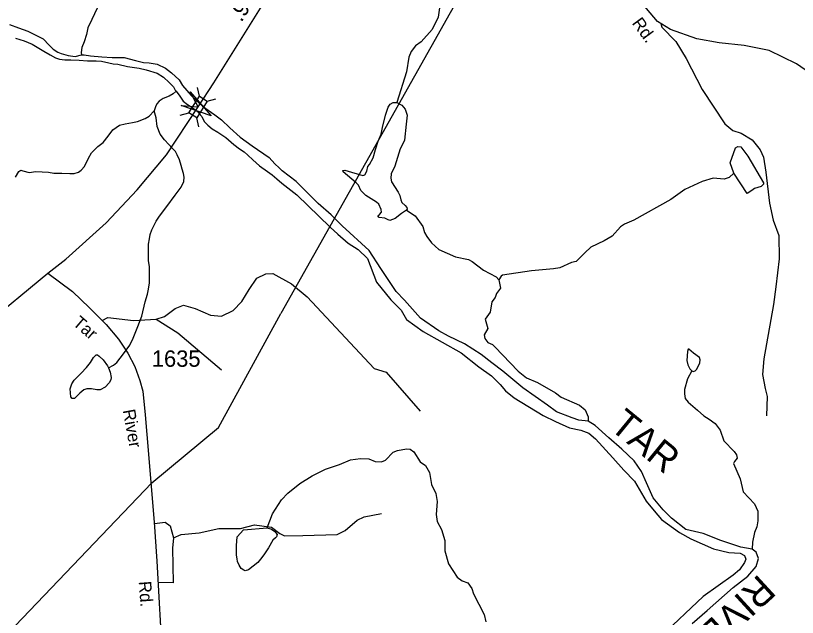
# Model space of a CAD drawing. Extents: x 2056842 to 2160602, y 826753 to 1016856.
# Drawn here: x 2108683 to 2114653, y 895755 to 900351 of the extents above; entities that cross this region are included whole.
import ezdxf

# ---------------------------------------------------------------- set-up
doc = ezdxf.new("R2010")
doc.units = 0
for name, color, linetype in [('Exist Hydrographic Creek Single Shore', 7, 'Continuous'), ('Exist Hydrographic Misc Water Feature', 7, 'Continuous'), ('Exist Hydrographic River Shore', 7, 'Continuous'), ('Exist Hydrographic River Shore Label', 7, 'Continuous'), ('Exist Road Non-System Type 51', 7, 'Continuous'), ('Exist Road Primary US Attributed', 7, 'Continuous'), ('Exist Road Primary US Mileage Hundredths English Label', 7, 'Continuous'), ('Exist Road Primary US Structure Standard Bridge CELL', 7, 'Continuous'), ('Exist Road Secondary Structure Standard Bridge Attributed CELL', 7, 'Continuous'), ('Exist Road Secondary Type 51 Attributed', 7, 'Continuous'), ('Exist Road Secondary Type 51 Label', 7, 'Continuous'), ('Exist Road Secondary Type 51 Number Label', 7, 'Continuous'), ('Exist Utilities Telephone Line', 7, 'Continuous')]:
    doc.layers.add(name, color=color, linetype=linetype)

msp = doc.modelspace()

# ---------------------------------------------------------------- linework, layer by layer
at = {"layer": 'Exist Hydrographic Creek Single Shore'}
for points in [[(2109305.5, 900408.3), (2109266, 900320.7), (2109234.8, 900258.8), (2109225, 900206.7), (2109207.1, 900150.8), (2109189.3, 900106.7), (2109183.4, 900070.7), (2109187.5, 900050.7)], [(2110713.3, 896653.2), (2110761.2, 896703.4), (2110852.9, 896777.8), (2110948.5, 896836.2), (2111049.6, 896887.8), (2111155.6, 896923.1), (2111240, 896959.4), (2111316.1, 896967.7), (2111380.1, 896966), (2111428.1, 896946.3), (2111476.1, 896942.5), (2111508, 896954.6), (2111565.9, 897016.8), (2111599.5, 897029)], [(2111599.5, 897029), (2111667.6, 897041.2), (2111695.5, 897039.4), (2111723.8, 897019.5), (2111772.1, 896943.7), (2111814, 896914), (2111844.3, 896862.1), (2111858.9, 896770.2), (2111893.1, 896700.3), (2111901.4, 896640.4), (2111893.7, 896540.3), (2111901.9, 896488.4), (2111934.3, 896426.5), (2111960.6, 896342.6), (2111961, 896262.8), (2111989.3, 896162.8), (2112053.9, 896061.2), (2112092, 896033.3), (2112136.1, 896017.5), (2112166.3, 895975.7), (2112180.2, 895933.8), (2112261, 895778.1), (2112273.3, 895720.2)]]:
    msp.add_lwpolyline(points, dxfattribs=at)
at = {"layer": 'Exist Hydrographic Misc Water Feature'}
for points in [[(2111922.9, 900428), (2111909.1, 900339.9), (2111862.9, 900244.4), (2111779.8, 900151.9), (2111736.1, 900119.2), (2111704.3, 900077), (2111684.6, 900033.1), (2111669, 899921), (2111593.9, 899686.5)], [(2109910.3, 899773), (2109886.3, 899752.9), (2109856.3, 899734.8), (2109810.2, 899718.7), (2109794.2, 899708.6), (2109778.6, 899696.6), (2109762.6, 899678.5), (2109752.6, 899654.4), (2109740.5, 899624.4)], [(2111668.7, 898866), (2111629.2, 898840.1), (2111581.4, 898802.6), (2111539.9, 898787.1), (2111523.3, 898793.3), (2111503.5, 898803.7), (2111458.9, 898808.9), (2111448.5, 898822.4), (2111462, 898832.8), (2111477.6, 898850.5), (2111474.4, 898869.2), (2111456.8, 898910.7), (2111438.1, 898926.3), (2111358.1, 898977.2), (2111318.6, 899015.7), (2111302, 899056.2), (2111284.4, 899073.9), (2111183.6, 899157.1), (2111181.5, 899168.5), (2111198.1, 899170.6), (2111247, 899156), (2111334.2, 899129), (2111350.8, 899135.2), (2111364.3, 899163.3), (2111371.6, 899197.6), (2111386.2, 899214.2), (2111414.2, 899264.3), (2111430.8, 899329.8), (2111452.6, 899393.2), (2111475.5, 899445.2), (2111485.9, 899497.1), (2111506.6, 899591.7), (2111528.5, 899653), (2111544, 899673.8), (2111566.9, 899686.3), (2111593.9, 899686.5)], [(2111593.9, 899686.5), (2111631.3, 899666.7), (2111658.3, 899636.6), (2111673.9, 899589.8), (2111664.5, 899521.2), (2111652.1, 899400.7), (2111638.6, 899366.4), (2111620.9, 899334.2), (2111579.4, 899202.2), (2111551.3, 899141.9), (2111547.2, 899110.7), (2111554.4, 899080.6), (2111605.3, 899001.6), (2111617.8, 898976.2), (2111624, 898944), (2111633.4, 898924.2), (2111658.3, 898900.3), (2111670.8, 898885.8), (2111672.8, 898873.3), (2111668.7, 898866)], [(2108682.2, 899117.2), (2108707.9, 899161.4), (2108721.8, 899171), (2108738.9, 899165.7), (2108785.8, 899151.8), (2108838.1, 899161.4), (2108934.2, 899156.1), (2108975.8, 899148.2), (2109035.5, 899147.1), (2109098.3, 899144.6), (2109130.3, 899144.6), (2109163.6, 899155.6), (2109184.9, 899171.7), (2109208.4, 899199.9), (2109240.4, 899261.8), (2109262.8, 899303.4), (2109309.8, 899352.5), (2109351.4, 899381.4), (2109389.8, 899429.4), (2109426.1, 899478.5), (2109475.2, 899513.6), (2109519, 899525.8), (2109575, 899533.9), (2109615, 899542.1), (2109672.8, 899564.2), (2109702.8, 899584.3), (2109740.5, 899624.4)], [(2109391.9, 897660.9), (2109430.4, 897682.2), (2109456.5, 897701.8), (2109506.1, 897767.7), (2109555.2, 897834.9), (2109581.9, 897888.5), (2109615.8, 897976.3), (2109647.6, 898056.4), (2109673.2, 898164.4), (2109689, 898224.5), (2109698.9, 898262.4), (2109704.8, 898310.4), (2109706.7, 898374.5), (2109704.4, 898434.5), (2109698.2, 898478.5), (2109698, 898542.4), (2109697.8, 898606.4), (2109705.8, 898646.5), (2109711.6, 898678.5), (2109723.5, 898714.5), (2109739.3, 898746.6), (2109755.3, 898780.6), (2109781.1, 898818.6), (2109838.7, 898892.9), (2109902.5, 898981), (2109948.6, 899041.1), (2109968.3, 899085.2), (2109970.3, 899116.1), (2109966, 899145.2), (2109956, 899177.2), (2109948, 899205.1), (2109933.9, 899249.1), (2109917.9, 899287.1), (2109903.5, 899313), (2109877.5, 899339), (2109853.5, 899366.7), (2109821.3, 899402.7), (2109787.2, 899446.6), (2109763, 899504.5), (2109756.9, 899570.5), (2109740.5, 899624.4)], [(2114168, 899148), (2114139.9, 899227.8), (2114181.3, 899340.1), (2114197.1, 899352.1), (2114221.1, 899348.2), (2114273.6, 899276.4)], [(2114273.6, 899276.4), (2114394.4, 899075), (2114394.4, 899063), (2114376.5, 899044.9), (2114326.5, 899030.8), (2114304.5, 899014.6)], [(2114168, 899148), (2114132.3, 899113.8), (2114094.4, 899101.7), (2114010.3, 899109.3), (2113926.2, 899085), (2113792.5, 899022.4), (2113687.1, 898947.9), (2113403.7, 898788.7), (2113331.8, 898758.4), (2113302, 898738.3), (2113238.3, 898666), (2113176.5, 898631.7), (2113074.6, 898583.2), (2113030.8, 898539), (2112963.1, 898472.8), (2112927.2, 898464.6), (2112839.2, 898424.2), (2112791.3, 898418.1), (2112621.5, 898401.4), (2112401.9, 898368.3), (2112389.8, 898360.3), (2112373.8, 898332.3)], [(2114304.5, 899014.6), (2114268.9, 898992.5), (2114168, 899148)], [(2111668.7, 898866), (2111735.2, 898822.4), (2111792.3, 898740.3), (2111804.3, 898693.7), (2111822.6, 898663.8), (2111858.9, 898615.9), (2111914.9, 898564.2), (2112041, 898508.7), (2112141.2, 898489.2), (2112169.3, 898473.3), (2112255.5, 898407.7), (2112353.9, 898356.1), (2112373.8, 898332.3)], [(2112373.8, 898332.3), (2112386.1, 898268.3), (2112354.3, 898228.2), (2112344.4, 898198.2), (2112320.5, 898166), (2112307.1, 898086), (2112269, 898033.8), (2112289.5, 897961.9), (2112261.8, 897911.8), (2112265.7, 897883.8), (2112288.1, 897854), (2112323.9, 897838.1), (2112342, 897820.1), (2112520.8, 897635), (2112585, 897585.2), (2112669.2, 897549.7), (2112805.6, 897470.2), (2112847.8, 897436.5), (2112988.1, 897377), (2113032, 897339.3), (2113056.4, 897287.4), (2113055.4, 897252.8)], [(2113845.8, 897637.8), (2113857.3, 897632.6), (2113871.8, 897637.8), (2113884.3, 897651.3), (2113908.2, 897699.1), (2113911.3, 897722), (2113905.1, 897738.6), (2113859.3, 897773.9), (2113824, 897804.1), (2113818.8, 897803), (2113813.6, 897785.4), (2113809.5, 897717.8), (2113815.7, 897684.6), (2113830.3, 897652.3), (2113845.8, 897637.8)], [(2109391.9, 897660.9), (2109404.7, 897626.7), (2109412.2, 897587.2), (2109410.1, 897570.1), (2109397.3, 897546.6), (2109367.4, 897513.5), (2109327.9, 897493.3), (2109304.4, 897492.2), (2109262.8, 897499.7), (2109227.6, 897500.7), (2109205.2, 897493.3), (2109174.3, 897467.6), (2109132.6, 897427.1), (2109115.6, 897427.1), (2109103.8, 897439.9), (2109099.6, 897500.7), (2109112.4, 897539.2), (2109130.5, 897565.9), (2109182.8, 897621.4), (2109225.5, 897663), (2109255.4, 897701.5), (2109277.8, 897741), (2109299.1, 897759.1), (2109307.6, 897760.2), (2109321.5, 897750.6), (2109352.5, 897721.7), (2109384.5, 897675.8), (2109391.9, 897660.9)], [(2113845.8, 897637.8), (2113813.6, 897576.5), (2113790.8, 897495.4), (2113791.8, 897461.1), (2113796, 897426.8), (2113819.8, 897398.8), (2113890.5, 897336.4), (2113939.3, 897294.8), (2113978.8, 897268.8), (2114024.5, 897234.5), (2114064, 897184.6), (2114092, 897104.6), (2114169.9, 897022.5), (2114188.6, 896996.9), (2114191.7, 896969.9), (2114172, 896946), (2114165.8, 896929.4), (2114215.6, 896813), (2114239.5, 896714.2), (2114324.7, 896622.8), (2114349.6, 896565.6), (2114349.6, 896492.9), (2114343.4, 896447.1), (2114324.7, 896402.2), (2114311.2, 896329.5), (2114308.1, 896275.4)], [(2110603, 896438.8), (2110644.5, 896544.8), (2110713.3, 896653.2)], [(2110603, 896438.8), (2110638.3, 896428.4), (2110663.2, 896411.8), (2110679.8, 896386.9), (2110674.5, 896369.8), (2110666.5, 896361.7), (2110648.5, 896343.7), (2110613.3, 896287.1), (2110579.2, 896233.4), (2110553.1, 896199.4), (2110533.2, 896175.3), (2110461.2, 896119.1), (2110437.3, 896111), (2110425.4, 896115), (2110405.3, 896129), (2110389.3, 896154.9), (2110377.4, 896182.8), (2110375.1, 896202.8), (2110371, 896230.8), (2110370.8, 896302.9), (2110374.5, 896370.8), (2110422.2, 896424.3), (2110603, 896438.8)]]:
    msp.add_lwpolyline(points, dxfattribs=at)
at = {"layer": 'Exist Hydrographic River Shore'}
for points in [[(2108636.5, 900283.5), (2108704.7, 900257.9), (2108776.2, 900232.3), (2108843.5, 900199.2), (2108893.6, 900174.7), (2108940.6, 900125.5), (2108969.3, 900095.9), (2109006.7, 900071.1), (2109030.2, 900061.5), (2109083.6, 900046.5), (2109139, 900040.1), (2109187.2, 900050.4)], [(2108682.3, 900178.9), (2108747.4, 900159.7), (2108809.3, 900133.4), (2108899, 900079.6), (2108945.9, 900052.9), (2108986.5, 900029.5), (2109019.5, 900018.8), (2109059, 900013.4), (2109104.9, 900012.4), (2109167.9, 900010.2), (2109231.9, 900006.6), (2109298, 900006.6), (2109339.7, 900002.3)], [(2109187.2, 900050.4), (2109207.3, 900050.6), (2109255.4, 900044.7), (2109340.7, 900035.4), (2109419.7, 900030.1), (2109512.5, 900030.1), (2109599, 900007.7), (2109660.8, 899994.2), (2109702.5, 899989.9), (2109764.4, 899980.3), (2109828.4, 899949.4), (2109874.3, 899914.1), (2109931.9, 899860.7), (2109957.5, 899817), (2110024.7, 899740.1), (2110110.3, 899659.5), (2110205.1, 899592.8), (2110255.2, 899554.3), (2110318.2, 899493.5), (2110398.2, 899421.9), (2110489.2, 899356.7), (2110619.6, 899266.2), (2110663.2, 899219.4), (2110695.4, 899188.2), (2110718.3, 899165.4)], [(2109339.7, 900002.3), (2109396.2, 899989.5), (2109429.3, 899983.1), (2109464.5, 899979.9), (2109537.1, 899962.8), (2109574.4, 899957.5), (2109625.6, 899948.9), (2109680.1, 899937.2), (2109763.3, 899912), (2109811.3, 899881), (2109856.1, 899839.4), (2109889.2, 899806.3), (2109902.1, 899780.9), (2109910.3, 899773)], [(2109910.3, 899773), (2109936.2, 899736.9), (2109962.4, 899697.1), (2109994.5, 899673.2), (2110032.5, 899649.4), (2110068.6, 899621.4), (2110084.8, 899603.5), (2110104.9, 899579.6), (2110122.7, 899543.6), (2110151, 899515.7), (2110183, 899485.8), (2110227.1, 899459.9), (2110287.4, 899420.2), (2110349.3, 899366.3), (2110393.6, 899332.5), (2110427.6, 899310.6), (2110457.6, 899284.7), (2110493.9, 899248.8), (2110544.4, 899204.5), (2110606.3, 899159.7), (2110641.4, 899134.2), (2110677.7, 899105.1), (2110717.2, 899070.8)], [(2113055.4, 897252.8), (2112984.7, 897261.8), (2112931.8, 897278.4), (2112814.4, 897324.1), (2112744.8, 897374.8), (2112555.8, 897507.4), (2112404.1, 897636.3), (2112318.5, 897698), (2112238.1, 897763.6), (2112109.9, 897845), (2111989.7, 897902.8), (2111915.4, 897944.2), (2111775, 898039.6), (2111653.1, 898178), (2111588.7, 898244.5), (2111471.5, 898420), (2111384.1, 898557.4), (2111178, 898744.6), (2111092.2, 898828.6), (2110994.6, 898917), (2110826.3, 899084.3), (2110718.3, 899165.4)], [(2110717.2, 899070.8), (2110831.5, 898981.4), (2111086.2, 898736.5), (2111142.6, 898680.8), (2111222.8, 898613.2), (2111299.1, 898563.5), (2111370.6, 898497.1), (2111438.1, 898316.2), (2111547.2, 898180.1), (2111628.2, 898101.1), (2111669.2, 898029.2), (2111795.5, 897937.7), (2112084.2, 897775), (2112220.8, 897667.7), (2112317.9, 897601), (2112384.4, 897532.4), (2112423.6, 897484.6), (2112491.4, 897433), (2112712.3, 897297.9), (2112806.1, 897251.4), (2112912, 897202.5), (2113000.3, 897184.9), (2113059.5, 897161), (2113111.5, 897119.4), (2113242.3, 896973.2), (2113327.5, 896878.7), (2113408.5, 896795.5), (2113497, 896643.3)], [(2113552.7, 896667.4), (2113499.9, 896783.1), (2113462.6, 896868.3), (2113405.4, 896949.3), (2113313, 897038.7), (2113212.2, 897126), (2113109.4, 897220.6), (2113055.4, 897252.8)], [(2114308.1, 896275.4), (2114220.2, 896290.4), (2114068.1, 896342.8), (2113933.1, 896395.8), (2113802.2, 896427.2), (2113691.1, 896513.5), (2113627.3, 896575.6), (2113552.7, 896667.4)], [(2113497, 896643.3), (2113559.2, 896568.5), (2113614.2, 896502), (2113752.4, 896404.3), (2113839.6, 896354.4), (2114011, 896277.5), (2114128.4, 896249.5), (2114216.7, 896245.3), (2114249.9, 896227.6), (2114259.3, 896198.5), (2114249, 896174.8), (2114211.2, 896118.6), (2114161.6, 896076.4), (2113934.2, 895913.4), (2113609, 895608.6)], [(2113848.8, 895708.8), (2113964.4, 895807.5), (2114163.6, 895984.1), (2114273.4, 896070.8), (2114337.2, 896143.4), (2114356.9, 896203.7), (2114337.2, 896253.6), (2114308.1, 896275.4)]]:
    msp.add_lwpolyline(points, dxfattribs=at)
at = {"layer": 'Exist Road Non-System Type 51'}
for points in [[(2113609, 900291.9), (2113616.5, 900264.1), (2113723.7, 900153.8), (2113804.1, 900022.6), (2113926.3, 899787.1), (2114099.1, 899524.7), (2114160.9, 899473.3), (2114223.5, 899452.4), (2114308.4, 899401.8), (2114367.9, 899327.2), (2114393.3, 899269.1), (2114412.6, 899154.3), (2114440.2, 898919.6), (2114468.5, 898788.4), (2114510.2, 898670.6), (2114513.9, 898494), (2114488.6, 898279.4), (2114469.2, 898145.2), (2114397, 897728.6), (2114386.6, 897609.3), (2114405.9, 897503.5), (2114421.6, 897443.1), (2114417.1, 897294.1)], [(2109755.5, 898032.7), (2109821, 898053.5), (2109901.5, 898113.2), (2109964, 898140), (2110053.4, 898113.2), (2110172.6, 898062.5), (2110256, 898056.5), (2110345.4, 898098.3), (2110410.9, 898166.8), (2110467.5, 898259.2), (2110524.1, 898345.7), (2110592.6, 898378.5), (2110646.2, 898381.5), (2110790.7, 898302.5), (2110909.9, 898204.1), (2111422.3, 897655.6), (2111511.7, 897628.7), (2111772.4, 897329.1)], [(2109343, 898023), (2109386.1, 898044.6), (2109582.7, 898023.7), (2109755.5, 898032.7)], [(2109755.5, 898032.7), (2109922.3, 897928.3), (2110256, 897645.1)], [(2109888.1, 896361.7), (2109948.4, 896387.8), (2110085.4, 896401.2), (2110235.9, 896432.5), (2110401.2, 896434), (2110507, 896462.3), (2110637.3, 896443.7), (2110699.9, 896394.5), (2110735.6, 896378.1), (2110877.1, 896381.1), (2111139.3, 896388.6), (2111199.6, 896419.1), (2111290.5, 896498.1), (2111344.1, 896523.5), (2111476.7, 896548.8)], [(2109742.9, 896472.6), (2109825.5, 896481), (2109864.2, 896454.1), (2109888.1, 896361.7)], [(2109888.1, 896361.7), (2109879.9, 896283.5), (2109887.3, 896018.1), (2109771, 896021.1)]]:
    msp.add_lwpolyline(points, dxfattribs=at)
at = {"layer": 'Exist Road Primary US Attributed'}
for points in [[(2110076.1, 899653.5), (2110195.9, 899838.3), (2110654, 900573.5), (2110830.1, 900922.3), (2111074.4, 901583.8), (2111277.4, 902142.9), (2111518.1, 902847.6)], [(2108928.5, 898383), (2109066, 898491.8), (2109375, 898768.6), (2109612.1, 899020.3), (2109836.6, 899288.2), (2110076.1, 899653.5)], [(2106709.1, 895969.6), (2106845.6, 896176.3), (2107080, 896533.2), (2107306.4, 896912.5), (2107534.5, 897196.5), (2107709.7, 897368.2), (2108065.4, 897675.6), (2108441.7, 897982.1), (2108928.5, 898383)]]:
    msp.add_lwpolyline(points, dxfattribs=at)
at = {"layer": 'Exist Road Primary US Structure Standard Bridge CELL'}
for p, q in [((2110086.5, 899735.5), (2110070.9, 899802.7)), ((2110145, 899698.9), (2110212.2, 899714.4)), ((2109938.9, 899592), (2110006.1, 899607.5)), ((2110081.4, 899502.9), (2110065.9, 899570.1))]:
    msp.add_line(p, q, dxfattribs=at)
msp.add_lwpolyline([(2110006.1, 899607.5), (2110086.2, 899735.7), (2110146, 899698.2), (2110065.9, 899570.1)], close=True, dxfattribs=at)
at = {"layer": 'Exist Road Secondary Structure Standard Bridge Attributed CELL'}
msp.add_lwpolyline([(2110016.4, 899769), (2110177.7, 899586), (2109946.6, 899663.8), (2110076.1, 899653.5)], close=True, dxfattribs=at)
at = {"layer": 'Exist Road Secondary Type 51 Attributed'}
for points in [[(2113885.4, 900173.2), (2113684.7, 900244.5), (2113584.1, 900307.5), (2113471.8, 900437.8), (2113120.6, 900916.9), (2112622, 901557.8), (2112141.5, 902135.7), (2111731, 902616.6), (2111518.1, 902847.6)], [(2114935.9, 899781.6), (2114644.9, 899983), (2114437.4, 900084.5), (2114247, 900124.1), (2114054.8, 900143.9), (2113885.4, 900173.2)], [(2108928.5, 898383), (2109117.1, 898245), (2109248.3, 898119.2), (2109374, 897991.6), (2109469.2, 897880.1), (2109541.1, 897774), (2109594.1, 897670.7), (2109631.8, 897564.6), (2109653.4, 897481.9), (2109673.1, 897302.1), (2109685.7, 897151.1), (2109742.3, 896481.5), (2109762.1, 896184.9), (2109804.3, 895409.1)]]:
    msp.add_lwpolyline(points, dxfattribs=at)
at = {"layer": 'Exist Utilities Telephone Line'}
for points in [[(2119367.3, 909724.7), (2117537, 907542.9), (2116675.4, 907007.3), (2113468.4, 903231.7), (2113146.2, 902410.5), (2110707.5, 898076.3)], [(2070574.6, 855889.8), (2073540.2, 858741.1), (2079471.4, 864196.3), (2082575.1, 867047.6), (2086740, 870917.2), (2087764.9, 872677.4), (2089015.1, 875921.4), (2089705.6, 877143.4), (2092053.4, 881391.2), (2094430.2, 885697.2), (2096843.4, 888330.3), (2097766.5, 889363.1), (2100637.6, 891101.5), (2103123.5, 892599.9), (2104820.7, 893625.5), (2107244.8, 895109.3), (2108287.8, 895378.4), (2108625.8, 895633), (2109723.4, 896782.2), (2110232.2, 897204.1), (2110707.5, 898076.3)]]:
    msp.add_lwpolyline(points, dxfattribs=at)

# ---------------------------------------------------------------- texts
at = {"layer": 'Exist Hydrographic River Shore Label'}
for s, rotation, p in [('TAR', 320.66177, (2113210, 897199)), ('RIVER', 222.52238, (2114360.5, 896091.7))]:
    msp.add_text(s, height=210, rotation=rotation, dxfattribs=at).set_placement(p)
at = {"layer": 'Exist Road Primary US Mileage Hundredths English Label'}
msp.add_text('.99', height=125, rotation=58.07604, dxfattribs=at).set_placement((2110406.9, 900295.1))
at = {"layer": 'Exist Road Secondary Type 51 Label'}
for s, rotation, p in [('Rd.', 306.22066, (2113385.7, 900293.4)), ('Tar', 319.23063, (2109113.6, 897993.5)), ('River', 280.22924, (2109500.7, 897336.3)), ('Rd.', 274.33058, (2109622.9, 896028.6))]:
    msp.add_text(s, height=95, rotation=rotation, dxfattribs=at).set_placement(p)
at = {"layer": 'Exist Road Secondary Type 51 Number Label'}
msp.add_text('1635', height=125, dxfattribs=at).set_placement((2109723.3, 897669))

doc.saveas('drawing.dxf')
